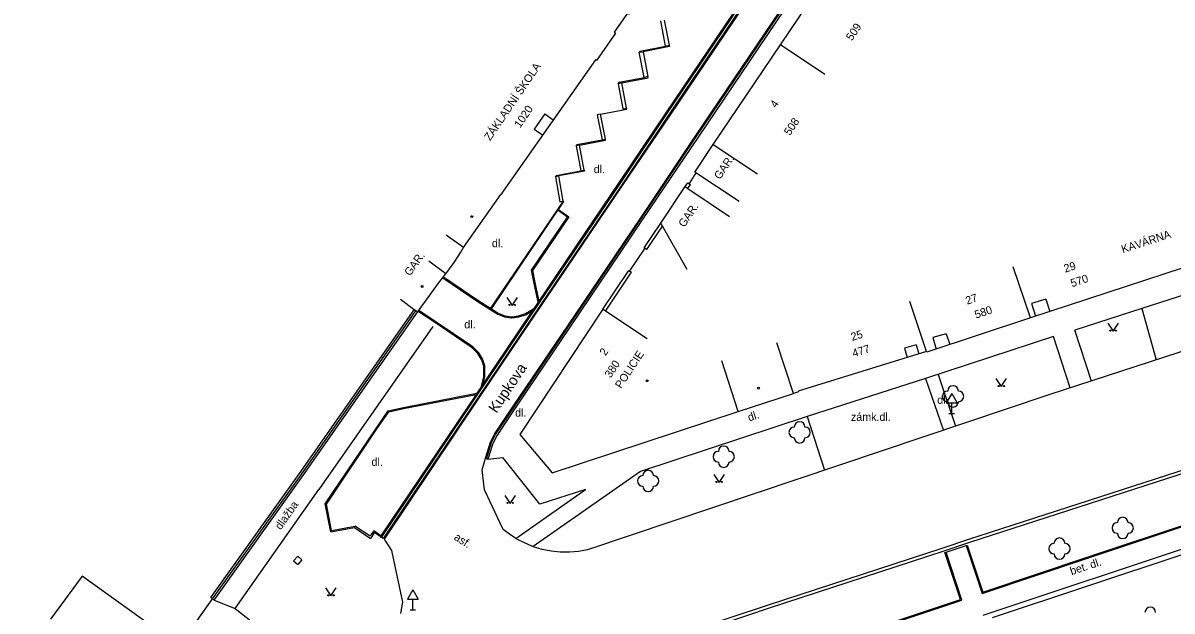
# Model space of a CAD drawing. Extents: x -584400 to -581602, y -1210894 to -1208793.
# Drawn here: x -583242.2 to -583134.6, y -1210688.4 to -1210633.2 of the extents above; entities that cross this region are included whole.
import ezdxf

# ---------------------------------------------------------------- set-up
doc = ezdxf.new("R2010")
doc.units = 0
for name, color, linetype in [('BUDOVY_MĚŘ', 7, 'Continuous'), ('NÁZVY_ULIC_TOK_SMĚR', 7, 'Continuous'), ('POMOC_POPIS', 7, 'Continuous'), ('ROZHRANÍ_PLOCH', 7, 'Continuous'), ('ZELEŇ', 7, 'Continuous'), ('ZN_BUDOV', 7, 'Continuous'), ('ZN_DOPLŇKOVÉ', 7, 'Continuous'), ('ZN_KULTUR', 7, 'Continuous'), ('Č_POPIS_EVID', 7, 'Continuous')]:
    doc.layers.add(name, color=color, linetype=linetype)

msp = doc.modelspace()

# ---------------------------------------------------------------- linework, layer by layer
at = {"layer": 'BUDOVY_MĚŘ'}
for points in [[(-583167.12, -1210638.05), (-583171.27, -1210635.25), (-583165.29, -1210626.38), (-583161.15, -1210629.18)], [(-583185.12, -1210631.56), (-583185.2, -1210631.68), (-583185.06, -1210631.79), (-583185.48, -1210632.38), (-583185.6, -1210632.3), (-583186.86, -1210634.07), (-583186.73, -1210634.16), (-583188.52, -1210636.72), (-583188.6, -1210636.67), (-583197.46, -1210649.3)], [(-583177.59, -1210644.6), (-583171.27, -1210635.25)], [(-583175.13, -1210649.95), (-583179.3, -1210647.2), (-583177.59, -1210644.6), (-583173.41, -1210647.35)], [(-583180.01, -1210656.32), (-583182.32, -1210652.26), (-583182.49, -1210651.97), (-583180.2, -1210648.56), (-583179.95, -1210648.73), (-583176.05, -1210651.35)], [(-583200.96, -1210654.27), (-583197.46, -1210649.3)], [(-583200.96, -1210654.27), (-583202.6, -1210653.12)], [(-583128.22, -1210654.36), (-583128.2, -1210654.43), (-583147.85, -1210660.85)], [(-583205.27, -1210660.34), (-583204.77, -1210659.66), (-583203.33, -1210657.6), (-583202.62, -1210656.74), (-583204.23, -1210655.55)], [(-583147.85, -1210660.85), (-583149.46, -1210656.08)], [(-583205.27, -1210660.34), (-583205.43, -1210660.22), (-583205.59, -1210660.1), (-583206.88, -1210659.15)], [(-583157.58, -1210664.02), (-583159.16, -1210659.34)], [(-583183.76, -1210662.82), (-583187.68, -1210660.23), (-583187.93, -1210660.06), (-583195.7, -1210671.8), (-583192.67, -1210675.4), (-583175.22, -1210669.65), (-583176.78, -1210664.9)], [(-583147.85, -1210660.85), (-583157.56, -1210664.08), (-583157.58, -1210664.02)], [(-583157.58, -1210664.02), (-583169.6, -1210667.75), (-583169.58, -1210667.8), (-583170.06, -1210667.95), (-583171.62, -1210663.2)], [(-583175.22, -1210669.65), (-583170.06, -1210667.95)], [(-583242.25, -1210713.72), (-583240.8, -1210711.48), (-583241.27, -1210711.18), (-583234.82, -1210702.08), (-583227.43, -1210691.78), (-583227.76, -1210691.55), (-583229.06, -1210690.61), (-583236.71, -1210685.1), (-583239.66, -1210689.14)]]:
    msp.add_lwpolyline(points, dxfattribs=at)
at = {"layer": 'ROZHRANÍ_PLOCH'}
for points in [[(-583197.25, -1210680.72), (-583198.99, -1210676.99), (-583199.21, -1210675.13), (-583198.92, -1210674.04), (-583198.44, -1210672.52), (-583198.06, -1210671.79), (-583196.81, -1210669.91), (-583191.21, -1210661.6), (-583183.65, -1210650.41), (-583179.19, -1210643.75), (-583167.04, -1210625.74), (-583164.09, -1210621.37), (-583155.13, -1210608.11), (-583148.25, -1210597.92), (-583139.81, -1210585.43), (-583128.18, -1210568.2), (-583122.48, -1210559.78), (-583110.26, -1210541.69), (-583110.56, -1210541.45), (-583110.32, -1210541.06), (-583110.06, -1210541.21), (-583109.5, -1210540.4)], [(-583208.66, -1210681.46), (-583199.68, -1210668.12), (-583193.88, -1210659.49), (-583186.27, -1210648.22), (-583181.91, -1210641.74), (-583169.86, -1210623.86), (-583166.89, -1210619.43), (-583161.18, -1210610.97), (-583158, -1210606.33), (-583153.81, -1210600.1), (-583151.07, -1210596.08), (-583142.69, -1210583.65)], [(-583142.54, -1210583.76), (-583150.92, -1210596.17), (-583153.65, -1210600.23), (-583157.86, -1210606.39), (-583161.03, -1210611.08), (-583166.73, -1210619.53), (-583169.7, -1210623.98), (-583181.75, -1210641.85), (-583186.11, -1210648.35), (-583193.73, -1210659.6), (-583199.54, -1210668.23), (-583208.51, -1210681.56), (-583208.66, -1210681.46)], [(-583198.82, -1210674.08), (-583198.34, -1210672.55), (-583197.96, -1210671.81), (-583196.73, -1210669.96), (-583191.13, -1210661.67), (-583183.57, -1210650.45), (-583179.1, -1210643.8), (-583166.95, -1210625.79), (-583164, -1210621.43), (-583155.05, -1210608.17), (-583148.15, -1210597.98), (-583139.69, -1210585.5)], [(-583139.6, -1210585.57), (-583148.04, -1210598.05), (-583154.94, -1210608.28), (-583163.88, -1210621.5), (-583166.82, -1210625.87), (-583167.68, -1210627.14), (-583178.98, -1210643.91), (-583183.44, -1210650.53), (-583191, -1210661.74), (-583196.6, -1210670.04), (-583197.83, -1210671.88), (-583198.21, -1210672.66), (-583198.68, -1210674.12)], [(-583160.96, -1210611.15), (-583166.64, -1210619.6), (-583169.61, -1210624.01), (-583181.67, -1210641.92), (-583186.05, -1210648.37), (-583193.65, -1210659.65), (-583199.46, -1210668.28), (-583208.42, -1210681.63), (-583207.72, -1210682.69), (-583206.68, -1210687.54), (-583206.89, -1210688.6)], [(-583167.33, -1210619.82), (-583169.98, -1210623.8), (-583182.01, -1210641.65), (-583186.4, -1210648.14), (-583193.92, -1210659.31)], [(-583182.18, -1210632.95), (-583181.7, -1210635.29)], [(-583182.04, -1210635.37), (-583182.49, -1210633.01)], [(-583184.5, -1210635.96), (-583184.41, -1210635.84), (-583182.04, -1210635.37)], [(-583184.5, -1210635.96), (-583184.15, -1210635.9)], [(-583184.03, -1210638.31), (-583184.5, -1210635.96)], [(-583181.7, -1210635.29), (-583181.68, -1210635.4), (-583184.15, -1210635.9)], [(-583184.15, -1210635.9), (-583183.7, -1210638.24)], [(-583182.04, -1210635.37), (-583181.7, -1210635.29)], [(-583186.47, -1210638.91), (-583186.4, -1210638.77), (-583184.03, -1210638.31)], [(-583186.15, -1210638.83), (-583183.68, -1210638.35), (-583183.7, -1210638.24)], [(-583183.7, -1210638.24), (-583184.03, -1210638.31)], [(-583186.15, -1210638.83), (-583186.47, -1210638.91)], [(-583186.47, -1210638.91), (-583186.03, -1210641.26), (-583185.7, -1210641.19)], [(-583185.7, -1210641.19), (-583186.15, -1210638.83)], [(-583188.12, -1210641.75), (-583185.68, -1210641.28), (-583185.7, -1210641.19)], [(-583193.34, -1210641.74), (-583194.34, -1210643.16), (-583193.56, -1210643.71)], [(-583193.34, -1210641.74), (-583192.56, -1210642.29)], [(-583188.12, -1210641.75), (-583188.44, -1210641.82), (-583187.99, -1210644.18)], [(-583187.68, -1210644.11), (-583188.12, -1210641.75)], [(-583070.31, -1210643.35), (-583108.25, -1210655.73), (-583146.11, -1210668.09), (-583189.36, -1210682.62), (-583190.2, -1210682.77), (-583191.05, -1210682.84), (-583191.9, -1210682.83), (-583192.75, -1210682.75), (-583193.59, -1210682.58), (-583194.41, -1210682.33), (-583195.2, -1210682.01), (-583195.96, -1210681.62), (-583196.67, -1210681.16), (-583197.25, -1210680.72)], [(-583190.41, -1210644.73), (-583190.35, -1210644.6), (-583187.99, -1210644.18)], [(-583190.09, -1210644.66), (-583190.41, -1210644.73)], [(-583190.41, -1210644.73), (-583189.98, -1210647.08)], [(-583190.09, -1210644.66), (-583187.66, -1210644.21), (-583187.68, -1210644.11)], [(-583189.66, -1210647.02), (-583190.09, -1210644.66)], [(-583187.99, -1210644.18), (-583187.68, -1210644.11)], [(-583192.35, -1210647.63), (-583192.28, -1210647.5), (-583189.98, -1210647.08)], [(-583192.04, -1210647.56), (-583192.35, -1210647.63)], [(-583192.35, -1210647.63), (-583191.94, -1210649.99), (-583191.63, -1210649.92)], [(-583189.66, -1210647.02), (-583189.65, -1210647.11), (-583192.04, -1210647.56)], [(-583191.63, -1210649.92), (-583192.04, -1210647.56)], [(-583189.98, -1210647.08), (-583189.66, -1210647.02)], [(-583191.63, -1210649.92), (-583198.44, -1210659.97)], [(-583192.08, -1210650.71), (-583191.58, -1210649.96), (-583191.63, -1210649.92)], [(-583198.34, -1210660.03), (-583192.14, -1210650.78)], [(-583193.99, -1210659.41), (-583194.34, -1210657.65), (-583194.6, -1210656.39), (-583191.23, -1210651.41), (-583192.14, -1210650.78)], [(-583192.08, -1210650.71), (-583191.11, -1210651.38), (-583194.51, -1210656.41), (-583194.28, -1210657.55), (-583193.92, -1210659.31)], [(-583192.14, -1210650.78), (-583192.08, -1210650.71)], [(-583125.93, -1210656.31), (-583137.4, -1210659.99)], [(-583202.92, -1210657.11), (-583199.59, -1210659.35), (-583197.75, -1210660.53), (-583197.13, -1210660.77), (-583196.5, -1210660.86), (-583196.44, -1210660.87), (-583195.79, -1210660.76), (-583195.12, -1210660.57), (-583194.51, -1210660.18)], [(-583202.86, -1210657.03), (-583199.53, -1210659.27), (-583198.44, -1210659.97)], [(-583193.99, -1210659.41), (-583194.36, -1210659.96)], [(-583193.92, -1210659.31), (-583193.99, -1210659.41)], [(-583153.87, -1210682.22), (-583153.78, -1210682.19), (-583152.31, -1210686.58), (-583142.53, -1210683.31), (-583132.21, -1210679.86), (-583127.31, -1210678.23), (-583119.08, -1210675.48), (-583109.94, -1210672.42), (-583109.29, -1210672.21), (-583110.94, -1210668.23), (-583111.88, -1210668.53), (-583111.93, -1210668.38), (-583107.18, -1210666.83), (-583107.13, -1210666.97), (-583107.89, -1210667.23), (-583106.24, -1210671.2), (-583105.11, -1210670.8), (-583093.12, -1210666.81), (-583082.21, -1210663.17), (-583074.8, -1210660.69), (-583071.91, -1210659.72), (-583070.05, -1210659.1), (-583069.98, -1210659.17)], [(-583146.41, -1210659.12), (-583147.75, -1210659.52), (-583147.39, -1210660.7)], [(-583146.41, -1210659.12), (-583146.04, -1210660.26)], [(-583199.29, -1210667.31), (-583199.06, -1210666.4), (-583199.06, -1210666.04), (-583199.07, -1210665.4), (-583199.23, -1210664.92), (-583199.28, -1210664.76), (-583199.62, -1210664.21), (-583200.11, -1210663.73), (-583200.36, -1210663.55), (-583203.51, -1210661.4), (-583205.22, -1210660.28)], [(-583199.12, -1210667.06), (-583198.96, -1210666.42), (-583198.96, -1210666.03), (-583198.98, -1210665.38), (-583199.16, -1210664.81), (-583199.19, -1210664.72), (-583199.54, -1210664.15), (-583200.04, -1210663.66), (-583200.3, -1210663.46), (-583203.45, -1210661.32), (-583205.16, -1210660.19)], [(-583194.51, -1210660.18), (-583199.12, -1210667.06)], [(-583198.44, -1210659.97), (-583198.34, -1210660.03)], [(-583198.34, -1210660.03), (-583197.71, -1210660.44), (-583197.1, -1210660.67), (-583196.44, -1210660.77), (-583195.81, -1210660.67), (-583195.16, -1210660.47), (-583194.63, -1210660.15), (-583194.36, -1210659.96)], [(-583194.36, -1210659.96), (-583194.51, -1210660.18)], [(-583137.4, -1210659.99), (-583143.7, -1210662.03)], [(-583137.4, -1210659.99), (-583136.07, -1210664.81)], [(-583203.84, -1210661.68), (-583214.53, -1210676.95)], [(-583142.14, -1210666.8), (-583143.7, -1210662.03)], [(-583144.12, -1210667.44), (-583145.69, -1210662.62), (-583157.68, -1210666.55)], [(-583155.73, -1210662.36), (-583156.99, -1210662.71), (-583156.69, -1210663.79)], [(-583155.73, -1210662.36), (-583155.39, -1210663.35)], [(-583158.56, -1210663.39), (-583159.64, -1210663.7), (-583159.39, -1210664.58)], [(-583158.56, -1210663.39), (-583158.3, -1210664.25)], [(-583156.5, -1210666.18), (-583154.86, -1210671.03)], [(-583199.29, -1210667.31), (-583199.71, -1210667.94)], [(-583199.12, -1210667.06), (-583199.29, -1210667.31)], [(-583157.68, -1210666.55), (-583168.76, -1210670.13)], [(-583157.68, -1210666.55), (-583156, -1210671.42)], [(-583213.42, -1210680.81), (-583213.92, -1210678.31), (-583209.16, -1210671.24), (-583208.02, -1210669.59), (-583206.6, -1210669.28), (-583201.5, -1210668.28), (-583199.71, -1210667.94)], [(-583213.35, -1210680.8), (-583213.82, -1210678.34), (-583209.08, -1210671.29), (-583207.96, -1210669.68), (-583206.58, -1210669.37), (-583201.57, -1210668.4), (-583199.79, -1210668.05)], [(-583199.79, -1210668.05), (-583208.72, -1210681.31)], [(-583199.71, -1210667.94), (-583199.79, -1210668.05)], [(-583183.11, -1210691.71), (-583172.31, -1210688.07), (-583156.03, -1210682.74), (-583153.53, -1210681.91), (-583132.94, -1210675.24), (-583111.93, -1210668.38)], [(-583168.76, -1210670.13), (-583184.38, -1210675.28), (-583194.44, -1210682.32)], [(-583168.76, -1210670.13), (-583167.15, -1210675.16)], [(-583153.87, -1210682.22), (-583152.36, -1210686.71), (-583142.49, -1210683.4), (-583132.19, -1210679.96), (-583127.28, -1210678.33), (-583119.05, -1210675.57), (-583109.9, -1210672.51), (-583109.14, -1210672.27)], [(-583198.82, -1210674.08), (-583198.68, -1210674.12)], [(-583198.68, -1210674.12), (-583197.28, -1210673.95)], [(-583196.07, -1210681.56), (-583189.54, -1210676.96), (-583193.81, -1210678.33), (-583197.28, -1210673.95)], [(-583183.26, -1210691.38), (-583172.4, -1210687.78), (-583156.13, -1210682.46), (-583153.62, -1210681.63), (-583133.03, -1210674.96)], [(-583222.37, -1210688.12), (-583214.53, -1210676.95)], [(-583213.42, -1210680.81), (-583213.35, -1210680.8)], [(-583213.39, -1210680.95), (-583213.42, -1210680.81)], [(-583213.39, -1210680.95), (-583211.19, -1210680.54), (-583209.68, -1210681.55)], [(-583213.35, -1210680.8), (-583211.16, -1210680.41)], [(-583208.72, -1210681.31), (-583209.36, -1210680.83), (-583209.64, -1210681.23), (-583209.72, -1210681.35), (-583211.16, -1210680.41)], [(-583208.77, -1210681.38), (-583209.33, -1210681.01), (-583209.57, -1210681.38), (-583209.68, -1210681.55)], [(-583208.72, -1210681.31), (-583208.77, -1210681.38)], [(-583208.77, -1210681.38), (-583208.66, -1210681.46)], [(-583184.82, -1210697.54), (-583169.62, -1210692.47), (-583154.27, -1210687.34), (-583155.76, -1210682.84), (-583153.87, -1210682.22)], [(-583216.89, -1210683.67), (-583216.5, -1210683.21), (-583216.11, -1210683.55), (-583216.5, -1210684.01)], [(-583184.84, -1210697.45), (-583169.66, -1210692.38), (-583154.39, -1210687.28), (-583155.86, -1210682.87), (-583155.76, -1210682.84)], [(-583216.89, -1210683.67), (-583216.5, -1210684.01)], [(-583224.32, -1210687.33), (-583222.37, -1210688.12)], [(-583222.37, -1210688.12), (-583215.58, -1210693.47)]]:
    msp.add_lwpolyline(points, dxfattribs=at)
at = {"layer": 'ZELEŇ'}
for centre in [(-583155.1, -1210668.23), (-583169.48, -1210671.61), (-583176.59, -1210673.89), (-583183.67, -1210676.16), (-583139.2, -1210680.57), (-583145.13, -1210682.51)]:
    msp.add_circle(centre, 0.0005, dxfattribs=at)
for centre, start, end in [((-583155.1, -1210667.73), 0, 180), ((-583155.6, -1210668.23), 90, 270), ((-583154.6, -1210668.23), 270, 90), ((-583155.1, -1210668.73), 180, 360), ((-583169.48, -1210671.11), 0, 180), ((-583169.98, -1210671.61), 90, 270), ((-583168.98, -1210671.61), 270, 90), ((-583169.48, -1210672.11), 180, 360), ((-583177.09, -1210673.89), 90, 270), ((-583176.59, -1210673.39), 0, 180), ((-583176.09, -1210673.89), 270, 90), ((-583176.59, -1210674.39), 180, 360), ((-583184.17, -1210676.16), 90, 270), ((-583183.67, -1210675.66), 0, 180), ((-583183.17, -1210676.16), 270, 90), ((-583183.67, -1210676.66), 180, 360), ((-583139.7, -1210680.57), 90, 270), ((-583139.2, -1210680.07), 0, 180), ((-583138.7, -1210680.57), 270, 90), ((-583139.2, -1210681.07), 180, 360), ((-583145.63, -1210682.51), 90, 270), ((-583145.13, -1210682.01), 0, 180), ((-583144.63, -1210682.51), 270, 90), ((-583145.13, -1210683.01), 180, 360), ((-583136.62, -1210688.5), 0, 180)]:
    msp.add_arc(centre, 0.5, start, end, dxfattribs=at)
at = {"layer": 'ZN_BUDOV'}
for centre in [(-583200.2, -1210651.37), (-583204.86, -1210657.93), (-583183.75, -1210666.76), (-583173.33, -1210667.46)]:
    msp.add_circle(centre, 0.0875, dxfattribs=at)
at = {"layer": 'ZN_DOPLŇKOVÉ'}
for p, q in [((-583155.23, -1210667.97), (-583155.73, -1210668.84)), ((-583155.23, -1210667.97), (-583154.73, -1210668.84)), ((-583155.73, -1210668.84), (-583154.73, -1210668.84)), ((-583155.23, -1210669.84), (-583155.23, -1210668.84)), ((-583155.48, -1210669.84), (-583154.98, -1210669.84)), ((-583205.71, -1210686.37), (-583206.21, -1210687.24)), ((-583205.71, -1210686.37), (-583205.21, -1210687.24)), ((-583206.21, -1210687.24), (-583205.21, -1210687.24)), ((-583205.71, -1210688.24), (-583205.71, -1210687.24)), ((-583205.96, -1210688.24), (-583205.46, -1210688.24))]:
    msp.add_line(p, q, dxfattribs=at)
for points in [[(-583179.19, -1210647.27), (-583179.84, -1210648.26)], [(-583180.2, -1210648.56), (-583179.95, -1210648.19), (-583179.7, -1210648.35)], [(-583179.95, -1210648.73), (-583179.7, -1210648.35)], [(-583183.79, -1210654.47), (-583184.04, -1210654.3), (-583182.49, -1210651.97)], [(-583183.79, -1210654.47), (-583182.32, -1210652.26)], [(-583201.21, -1210654.7), (-583200.96, -1210654.27)], [(-583183.98, -1210654.34), (-583185.42, -1210656.46)], [(-583201.86, -1210655.68), (-583201.21, -1210654.7)], [(-583202.62, -1210656.74), (-583201.86, -1210655.68)], [(-583187.93, -1210660.06), (-583185.48, -1210656.42), (-583185.23, -1210656.59)], [(-583187.68, -1210660.23), (-583185.23, -1210656.59)], [(-583224.48, -1210687.22), (-583224.65, -1210687.1), (-583216.35, -1210675.46), (-583205.59, -1210660.1)], [(-583224.48, -1210687.22), (-583216.18, -1210675.58), (-583205.43, -1210660.22)], [(-583224.32, -1210687.33), (-583216.02, -1210675.69), (-583205.27, -1210660.34)], [(-583152.28, -1210688.74), (-583132.02, -1210682), (-583108.64, -1210674.26)], [(-583151.4, -1210688.97), (-583124.61, -1210680.06)], [(-583226.47, -1210690.01), (-583224.48, -1210687.22)], [(-583224.32, -1210687.33), (-583224.48, -1210687.22)]]:
    msp.add_lwpolyline(points, dxfattribs=at)
at = {"layer": 'ZN_KULTUR'}
for points in [[(-583196.92, -1210658.96), (-583196.42, -1210659.71), (-583195.92, -1210658.96)], [(-583140.61, -1210661.36), (-583140.11, -1210662.11), (-583139.61, -1210661.36)], [(-583151.08, -1210666.57), (-583150.58, -1210667.32), (-583150.08, -1210666.57)], [(-583177.52, -1210675.56), (-583177.02, -1210676.31), (-583176.52, -1210675.56)], [(-583197.11, -1210677.52), (-583196.61, -1210678.27), (-583196.11, -1210677.52)], [(-583213.89, -1210686.19), (-583213.39, -1210686.94), (-583212.89, -1210686.19)]]:
    msp.add_lwpolyline(points, dxfattribs=at)
for centre in [(-583196.67, -1210659.66), (-583196.17, -1210659.66), (-583140.36, -1210662.06), (-583139.86, -1210662.06), (-583150.83, -1210667.27), (-583150.33, -1210667.27), (-583177.27, -1210676.26), (-583176.77, -1210676.26), (-583196.86, -1210678.22), (-583196.36, -1210678.22), (-583213.64, -1210686.89), (-583213.14, -1210686.89)]:
    msp.add_circle(centre, 0.05, dxfattribs=at)

# ---------------------------------------------------------------- texts
at = {"layer": 'NÁZVY_ULIC_TOK_SMĚR'}
msp.add_text('Kupkova', height=1, rotation=56.2084, dxfattribs=at).set_placement((-583197.88, -1210669.87))
at = {"layer": 'POMOC_POPIS'}
for s, rotation, p in [('ZÁKLADNÍ ŠKOLA', 55.74, (-583198.48, -1210644.31)), ('GAR.', 55.9325, (-583176.94, -1210647.95)), ('GAR.', 55.9325, (-583180.28, -1210652.43)), ('KAVÁRNA', 18.0757, (-583139.19, -1210654.81)), ('GAR.', 54.3449, (-583205.98, -1210657)), ('POLICIE', 56.4872, (-583186.21, -1210667.56)), ('dl.', 18.0996, (-583174.2, -1210670.59)), ('dlažba', 54.9358, (-583218.1, -1210680.8)), ('asf.', 327.388, (-583201.93, -1210681.62)), ('bet. dl.', 18, (-583144, -1210685))]:
    msp.add_text(s, height=0.75, rotation=rotation, dxfattribs=at).set_placement(p)
for s, p in [('dl.', (-583188.77, -1210647.29)), ('dl.', (-583198.31, -1210654.24)), ('dl.', (-583200.9, -1210661.85)), ('dl.', (-583156.58, -1210668.93)), ('dl.', (-583196.14, -1210670.13)), ('zámk.dl.', (-583164.67, -1210670.53)), ('dl.', (-583209.59, -1210674.75))]:
    msp.add_text(s, height=0.75, dxfattribs=at).set_placement(p)
at = {"layer": 'Č_POPIS_EVID'}
for s, rotation, p in [('509', 56.0468, (-583164.57, -1210634.94)), ('4', 55.9325, (-583171.69, -1210641.23)), ('1020', 55.7376, (-583195.67, -1210643.11)), ('508', 55.9325, (-583170.39, -1210643.82)), ('29', 18.0757, (-583144.58, -1210656.63)), ('570', 18.0757, (-583143.95, -1210658)), ('27', 18.6067, (-583153.78, -1210659.64)), ('580', 18.6067, (-583152.94, -1210660.95)), ('25', 17.2005, (-583164.55, -1210663.04)), ('2', 56.4872, (-583187.66, -1210664.48)), ('477', 17.2005, (-583164.42, -1210664.57)), ('380', 56.4872, (-583187.19, -1210666.56))]:
    msp.add_text(s, height=0.75, rotation=rotation, dxfattribs=at).set_placement(p)

doc.saveas('drawing.dxf')
